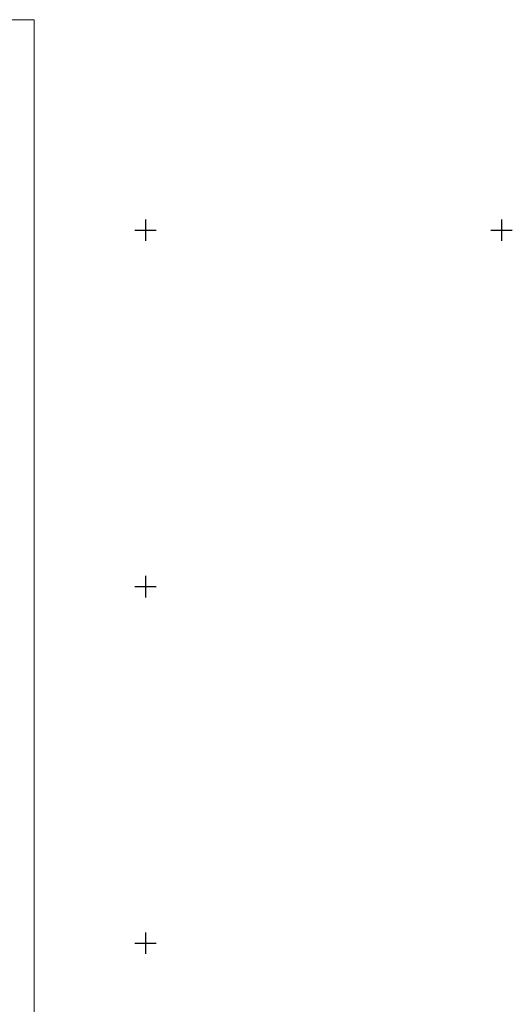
# Model space of a CAD drawing. Extents: x -516234 to 73329, y -4499813 to 47259.
# Tile 316 of 316: x 29849 to 29918, y 36929 to 37067. Entities that reach past the tile are written whole.
import ezdxf

# ---------------------------------------------------------------- set-up
doc = ezdxf.new("R2010")
doc.units = 0
doc.header["$LTSCALE"] = 0.5
doc.header["$MEASUREMENT"] = 0
doc.layers.add('(001) Сетка', color=92, linetype='Continuous')
doc.layers.add('(002) Рамка', color=7, linetype='Continuous')

# ---------------------------------------------------------------- blocks, each defined once
blk = doc.blocks.new('Setka')
at = {"layer": '(001) Сетка'}
for p, q in [((0, 1.5), (0, -1.5)), ((-1.5, 0), (1.5, 0))]:
    blk.add_line(p, q, dxfattribs=at)

msp = doc.modelspace()

# ---------------------------------------------------------------- linework, layer by layer
at = {"layer": '(002) Рамка', "lineweight": 0}
msp.add_lwpolyline([(29430.12, 37066.75), (29850.62, 37066.75), (29850.62, 36769.75), (29430.12, 36769.75)], close=True, dxfattribs=at)

# ---------------------------------------------------------------- block references
at = {"layer": '(001) Сетка', "lineweight": 0}
for p in [(29866.24, 37037.23), (29916.24, 37037.23), (29866.24, 36987.23), (29866.24, 36937.23)]:
    msp.add_blockref('Setka', p, dxfattribs=at)

doc.saveas('drawing.dxf')
